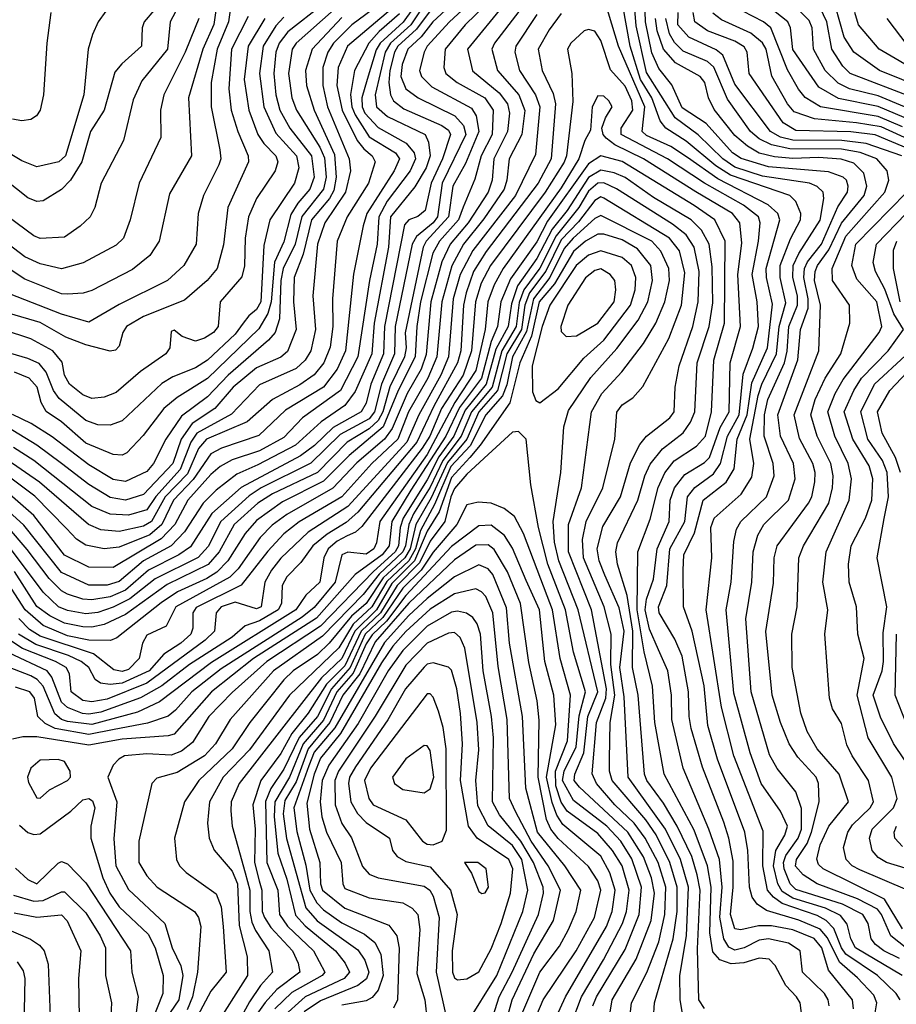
# Model space of a CAD drawing. Extents: x 501367 to 657802, y 482273 to 547541.
# Tile 271 of 656: x 597558 to 600434, y 487000 to 490232. Entities that reach past the tile are written whole.
import ezdxf

# ---------------------------------------------------------------- set-up
doc = ezdxf.new("R2010")
doc.units = 0

msp = doc.modelspace()

# ---------------------------------------------------------------- linework, layer by layer
at = {"layer": '0CON20XD'}
for points in [[(600453.6, 487095), (600300.9, 487185), (600285.4, 487215), (600273.2, 487263.2), (600251.1, 487291.1), (600202.6, 487315), (600095, 487348.5), (600060.5, 487370.5), (600045.5, 487395), (600032.1, 487455), (600039.5, 487505), (600068.2, 487555), (600077.8, 487585), (600055, 487633.8), (599991.2, 487725), (599954.6, 487825), (599901.5, 488021.5), (599876.1, 488295), (599892.7, 488385), (599901.6, 488518.4), (599910.2, 488559.8), (599923.9, 488585), (600008.1, 488665), (600034.1, 488735), (600030.2, 488775), (600000.7, 488865), (600002, 488935), (600013.2, 488985), (600067.1, 489105), (600076.2, 489143.8), (600081.5, 489225), (600110.7, 489295), (600110.2, 489325), (600095.5, 489385), (600096.3, 489425), (600115, 489464.4), (600185, 489573.2), (600196.8, 489645), (600194.3, 489665), (600175, 489684.3), (600149.5, 489695), (599995, 489718.4), (599905, 489747.6), (599864.9, 489775), (599784, 489854), (599709, 489909), (599615, 490058.5), (599581.4, 490211.4), (599557.1, 490505)], [(599275, 490437.7), (599027.2, 490135), (599043.9, 490063.9), (599131.2, 489991.2), (599158.8, 489955), (599165.1, 489925), (599158.7, 489865), (599114.4, 489775), (599108.8, 489705), (599095, 489665.3), (599030.3, 489565), (598971.2, 489495), (598943, 489437), (598907.1, 489305), (598892.3, 489132.3), (598875.4, 489085), (598829.3, 489005), (598780.4, 488889.6), (598755.6, 488855), (598665, 488776.6), (598585.5, 488694.5), (598435, 488608.1), (598387.1, 488572.9), (598347.4, 488532.6), (598275, 488429.5), (598248.3, 488401.7), (598070.3, 488305), (598039.1, 488240.9), (597975, 488211.3), (597961.3, 488185), (597950.4, 488135), (597915, 488099), (597895, 488092), (597867.3, 488097.3), (597800.3, 488150.3), (597625, 488208.4), (597590.6, 488230.6), (597555.9, 488265.9)], [(600445, 487150), (600393.3, 487175), (600366, 487196), (600352, 487215), (600342.5, 487265), (600324.4, 487295), (600258.3, 487328.4), (600105, 487376.7), (600086.5, 487395), (600066.7, 487445), (600064.6, 487465), (600071.6, 487488.4), (600112.7, 487545), (600123.7, 487575), (600122.9, 487642.9), (600105, 487697.5), (600044, 487774), (600018.3, 487818.3), (599958.5, 488025), (599940.6, 488265), (599960.2, 488385), (599964.5, 488485), (599980.5, 488539.5), (600000, 488575), (600080.4, 488655), (600102.2, 488725), (600096.8, 488775), (600054.2, 488864.2), (600045.4, 488935), (600111.1, 489115), (600120.6, 489215), (600144.9, 489285.1), (600145.8, 489315), (600130.8, 489385), (600132.8, 489415), (600143, 489437), (600188.8, 489495), (600242.2, 489617.8), (600273.9, 489665), (600276.9, 489685), (600271, 489705), (600259.7, 489715), (600212.3, 489732.3), (600015, 489748.7), (599925, 489776), (599897, 489795), (599810.9, 489890.9), (599732, 489942), (599698.2, 490018.2), (599655, 490071.1), (599632.2, 490122.2), (599611.9, 490225), (599604.7, 490425)], [(599095, 490393.3), (598914.2, 490225), (598875.7, 490175), (598832.2, 490135), (598813.5, 490085), (598809.1, 490045), (598824.9, 490004.9), (598865.3, 489975), (598986.4, 489916.4), (599014.6, 489884.6), (599022.1, 489855), (598944.7, 489695), (598928.7, 489585), (598915, 489564.9), (598860.1, 489519.9), (598846.2, 489495), (598789.8, 489225), (598788.4, 489135), (598745, 489034.8), (598722.3, 488945), (598705, 488921.7), (598609.7, 488870.3), (598514, 488776), (598350.4, 488695), (598311, 488669), (598218.3, 488585), (598177.2, 488502.8), (598143.5, 488466.5), (598003.3, 488396.7), (597919.3, 488330.6), (597865, 488303.4), (597815, 488286), (597775, 488281.3), (597715, 488292.4), (597686.1, 488305), (597635, 488353), (597505, 488526.7)], [(598667.6, 490372.4), (598438.5, 490191.5), (598409.9, 490155), (598398.4, 490125), (598392.3, 490055), (598398.4, 489985), (598411.5, 489935), (598445.1, 489875), (598515.8, 489785), (598524.9, 489715.1), (598510.1, 489675), (598470.9, 489629.1), (598448.3, 489591.7), (598425, 489502.8), (598393.9, 489436.1), (598383, 489305), (598372.6, 489267.4), (598342.8, 489217.2), (598175, 489053.6), (598075, 488991.1), (598031.1, 488955), (597963.7, 488866.3), (597909.9, 488810.1), (597895, 488802.2), (597865, 488804.8), (597775, 488841.5), (597695, 488911.3), (597645.4, 488945.4), (597628.8, 488975), (597616.1, 489025), (597588.9, 489055), (597541.5, 489075)], [(599105, 490351.1), (598968.9, 490225), (598895.7, 490145), (598885.2, 490125), (598870.5, 490065), (598876.7, 490045), (598910.9, 490010.9), (599041, 489941), (599056.1, 489916.1), (599065.1, 489865), (599020.9, 489759.1), (598979.4, 489685), (598965.1, 489584.9), (598892.3, 489505), (598881.6, 489485), (598823.6, 489203.6), (598826.1, 489155), (598821.1, 489125), (598772.9, 489027.1), (598749.8, 488945), (598734, 488916), (598705, 488888.4), (598632.3, 488845), (598535.1, 488744.9), (598387.5, 488675), (598339.2, 488645), (598261.5, 488575), (598212.8, 488485), (598176.4, 488443.6), (598042.4, 488377.6), (597905, 488278.9), (597835, 488246.1), (597795, 488237.4), (597765, 488238.4), (597705, 488251.1), (597656.8, 488275)], [(598210.5, 490325), (598195.2, 490215.2), (598159, 490135), (598112, 489975), (598122.4, 489785), (598050.1, 489659.9), (598015.9, 489505), (597985, 489457.9), (597928.1, 489411.9), (597795, 489342.3), (597766.4, 489333.6), (597715, 489330.2), (597695, 489332.2), (597575, 489379.5), (597463.5, 489453.5)], [(598115.1, 490345), (598052.4, 490225), (598042.8, 490135), (597959.4, 490030.6), (597931.1, 489968.9), (597898.4, 489835), (597826, 489695), (597804.7, 489615), (597790, 489585), (597756.6, 489553.4), (597705, 489518), (597625, 489513.1), (597605, 489521.9), (597520.7, 489585)], [(599265, 490349), (599116, 490155), (599107.2, 490135), (599125.5, 490065), (599196.5, 489985), (599216.1, 489933.9), (599205.4, 489855), (599164.3, 489775), (599157.1, 489705), (599148, 489675), (599081.6, 489578.4), (599014.9, 489495), (598976.2, 489423.8), (598943, 489305), (598927.4, 489125), (598897.4, 489055), (598833.6, 488945), (598798.8, 488855), (598714.2, 488775), (598615, 488665.9), (598475, 488583.3), (598425, 488543.9), (598372.6, 488487.4), (598284.6, 488375.4), (598137.3, 488302.7), (598126.9, 488285), (598126.8, 488235), (598119.5, 488215), (598086.7, 488185), (598031.3, 488148.7), (597983, 488095), (597895, 488054.5), (597855, 488049.2), (597823.8, 488053.8), (597806.2, 488066.2), (597785.5, 488105), (597760.2, 488125), (597718.9, 488145), (597611.1, 488181.1), (597554.9, 488215)], [(600446.6, 487015), (600434.4, 487035), (600372.9, 487095), (600268.8, 487165), (600254.9, 487184.9), (600229.1, 487249.1), (600204.8, 487274.8), (600175, 487291.6), (600060.4, 487330.4), (600031.3, 487351.3), (600011.6, 487375), (599996.1, 487455), (599997.8, 487567.8), (599901.7, 487815), (599860.9, 487975), (599810.3, 488295), (599829.5, 488465), (599825.6, 488565), (599836.6, 488595), (599925.6, 488674.4), (599960.5, 488730.5), (599966.7, 488775), (599954.4, 488855), (599981.6, 488998.4), (599992.9, 489035), (600041.8, 489135), (600050.4, 489225), (600072.4, 489302.4), (600053.4, 489385), (600053.6, 489425), (600087.4, 489512.6), (600120.4, 489575), (600121.3, 489595), (600104.8, 489634.8), (600084.9, 489654.9), (599891, 489721), (599842.4, 489752.4), (599745, 489833.1), (599678.1, 489875), (599660.1, 489900.1), (599632.7, 489975), (599595.2, 490035), (599560.8, 490145), (599525, 490345.6)], [(598029.9, 490300.1), (597967.2, 490225), (597960, 490205), (597958, 490145), (597893.2, 490086.8), (597871, 490059), (597836, 489935), (597790.9, 489865), (597762.3, 489765), (597725.4, 489704.6), (597695, 489674.7), (597635, 489637.2), (597615, 489634.7), (597585, 489646.9), (597434.7, 489765)], [(598895, 490295.1), (598841.3, 490215), (598774.4, 490155), (598756.9, 490125), (598724.9, 489985), (598728.6, 489945), (598765, 489913.3), (598888.8, 489855), (598900.1, 489830.1), (598905.1, 489785.1), (598892.2, 489745), (598855, 489682.7), (598775, 489584.7), (598768.8, 489485), (598721.9, 489235), (598713.7, 489135), (598658.5, 489011.5), (598625, 488965.8), (598547.8, 488912.2), (598463, 488835), (598339.9, 488770.1), (598270.3, 488739.7), (598202.7, 488687.3), (598160.3, 488645), (598099.6, 488550.4), (598055.2, 488505), (597964.6, 488455.4), (597885, 488388), (597845, 488375.6), (597785, 488375.4), (597695, 488417), (597572.1, 488572.1), (597472.6, 488662.6)], [(599124, 490316), (599020.3, 490215), (598954.8, 490135), (598949.8, 490075), (598956.6, 490055), (598994.2, 490025), (599084.4, 489975), (599112.2, 489935), (599108.1, 489855), (599072.3, 489785), (599052, 489708), (599013.7, 489616.4), (598998, 489575), (598935.3, 489505), (598914.1, 489465), (598873.1, 489305), (598861.2, 489225), (598855.6, 489125), (598799.7, 489015), (598750.4, 488895), (598638.8, 488801.2), (598555, 488716.6), (598420.4, 488649.6), (598335, 488588.2), (598298, 488545), (598241, 488455), (598205, 488418.3), (598172.6, 488397.4), (598076.6, 488353.4), (598022.1, 488317.9), (597877.1, 488202.9), (597856.2, 488193.8), (597785, 488195.3), (597715, 488209.3), (597635, 488242.9), (597576.2, 488295), (597498.6, 488415)], [(598882.8, 490317.2), (598816.9, 490223.1), (598741.5, 490155), (598727.8, 490132.2), (598698.1, 490035), (598680.8, 489975), (598682.4, 489945), (598690.6, 489925), (598735, 489877.9), (598826.7, 489826.7), (598852.2, 489795), (598856.5, 489775), (598839.9, 489735), (598764.4, 489635.6), (598736.9, 489585), (598731.6, 489495), (598705.8, 489375), (598667.6, 489125), (598610.5, 489015), (598486.1, 488925), (598425, 488860.8), (598345, 488816.3), (598255, 488786.6), (598216.6, 488765), (598185, 488739.2), (598110, 488655), (598067.7, 488575), (598022, 488528), (597865, 488433.3), (597785, 488434.5), (597705, 488474.1), (597604.6, 488604.6), (597508.4, 488688.4)], [(598765, 490302.6), (598647.8, 490215), (598587.4, 490155), (598569.1, 490125), (598553.4, 490075), (598552.7, 490015), (598568, 489945), (598639.6, 489775), (598643.3, 489735), (598627.5, 489665), (598560, 489565), (598535.1, 489495), (598520.2, 489325), (598529.4, 489215), (598514.1, 489145), (598495.5, 489114.5), (598465, 489087.2), (598345, 489032.6), (598253.3, 488936.7), (598139.9, 488875), (598119.3, 488845), (598084.7, 488755), (598005, 488667), (597975, 488623), (597915, 488605.1), (597855, 488608.4), (597795, 488633.9), (597605, 488784.9), (597537.9, 488827.9)], [(598253.4, 490295), (598243.9, 490225), (598206.2, 490135), (598186.6, 490025), (598186.5, 489945), (598215.3, 489804.7)], [(600364.1, 486965), (600370.6, 487005), (600360.5, 487030.5), (600307.4, 487087.4), (600247.9, 487137.9), (600208.3, 487218.3), (600185, 487246.6), (600115, 487276.4), (600008.1, 487308.1), (599978.4, 487328.4), (599961.4, 487351.4), (599952.4, 487385), (599947.2, 487505), (599937.4, 487565), (599848, 487805), (599816.6, 487915), (599804.3, 488045), (599764.2, 488224.2), (599736, 488305), (599735.2, 488425.2), (599737.2, 488475), (599772.7, 488547.3), (599800.7, 488655), (599876, 488714), (599902.6, 488757.4), (599912.4, 488855), (599945.4, 488934.6), (599960.5, 489039.5), (600011.6, 489155), (600028, 489298), (600008.4, 489385), (600007.3, 489415), (600052.8, 489575), (600045.5, 489595.5), (600013.6, 489623.6), (599849.4, 489709.4), (599749.6, 489779.6), (599695, 489815.3), (599615, 489851.8), (599600.7, 489865), (599609.1, 489945), (599522.5, 490145), (599479.4, 490289.4)], [(597840.6, 490259.4), (597815.4, 490225), (597797.6, 490182.4), (597782.7, 490135), (597768.9, 489985), (597708.6, 489785), (597686.9, 489765), (597615, 489748.6), (597565, 489768.4), (597420, 489855)], [(598775, 490264), (598633.9, 490145), (598602.8, 490075), (598598.8, 490015), (598616.1, 489935), (598665.2, 489835.2), (598687.2, 489807.2), (598715.2, 489785), (598724.8, 489765), (598702.4, 489695), (598633.3, 489585), (598599.5, 489505), (598584.2, 489315), (598585.7, 489225), (598576.8, 489156.8), (598556.6, 489105), (598525, 489066.2), (598477.1, 489032.9), (598387.8, 488985), (598305, 488912), (598171.1, 488855), (598145, 488824.4), (598108.7, 488741.3), (598036, 488666), (597991.1, 488585), (597965, 488569.5), (597885, 488552), (597825, 488557.6), (597784.5, 488574.5), (597623.8, 488713.8), (597517.5, 488787.5)], [(598915, 490273.5), (598860.1, 490199.9), (598799.3, 490145), (598788, 490125), (598772.9, 490065), (598769.9, 490025), (598774.6, 489985), (598785, 489965.2), (598819.2, 489939.2), (598943.8, 489883.8), (598965, 489869.4), (598972.3, 489855), (598945.7, 489775), (598908.1, 489695), (598888.4, 489605), (598865, 489585.2), (598834.6, 489575), (598821.4, 489558.6), (598755.4, 489225), (598752.1, 489135), (598710.5, 489035), (598695, 488972.5), (598678.8, 488945), (598586.4, 488893.6), (598525.9, 488834.1), (598480.1, 488799.9), (598285, 488696.2), (598189, 488611), (598118.4, 488501.6), (598080.4, 488475), (597980.8, 488425), (597905, 488358.8), (597855, 488337.6), (597795, 488327.2), (597765, 488329.8), (597715, 488345.7), (597695, 488356.6), (597655, 488397.7), (597582.7, 488492.7), (597518, 488568)], [(597660.4, 490255), (597647.1, 490155), (597636.2, 489985), (597625.3, 489934.7), (597613.6, 489916.4), (597595, 489904.2), (597565, 489900), (597534.7, 489904.7)], [(598589.7, 490265), (598465.9, 490155), (598452.2, 490135), (598440.5, 490055), (598451.3, 489975), (598466.7, 489935), (598543.2, 489813.2), (598558.4, 489778.4), (598563.4, 489715), (598555, 489675.7), (598483.9, 489586.1), (598462.4, 489495), (598422.7, 489415), (598415.3, 489375), (598410.7, 489249.3), (598397, 489205), (598375, 489179.4), (598241.8, 489065), (598175, 488993.7), (598089.7, 488930.3), (598037.6, 488855), (597997.2, 488775), (597975, 488748.7), (597905, 488715.9), (597865, 488722.5), (597785, 488770.5), (597665, 488862.8), (597596.3, 488906.3), (597535, 488935.7)], [(600452.5, 489785), (600335.5, 489825.5), (600255.3, 489835.3), (600095, 489835.8), (600055, 489846), (600021.4, 489865), (599905, 490020), (599865.6, 490115.6), (599843, 490133), (599754.2, 490174.2), (599717.6, 490215), (599718.5, 490255)], [(600475, 489807.7), (600365, 489853.8), (600285, 489863.7), (600105, 489867.5), (600063.5, 489893.5), (599951.5, 490055), (599944.8, 490125), (599935, 490142.7), (599905, 490160.8), (599815, 490195.1), (599773, 490225), (599767.6, 490255)], [(600455, 489880.3), (600375, 489914.3), (600185.4, 489945), (600135.9, 489975.9), (600113.1, 490003.1), (600077.2, 490067.2), (600022.3, 490205), (599998.8, 490225), (599897.3, 490277.3)], [(600460.8, 489910.8), (600375, 489946.1), (600245, 489972.9), (600179.9, 490009.9), (600095, 490134.2), (600087.1, 490205), (600078.1, 490225), (600037.1, 490257.1)], [(600461.4, 489945), (600375, 489981.2), (600281.3, 490005), (600243.6, 490023.6), (600200.8, 490065), (600162.3, 490135), (600158, 490205), (600149.1, 490229.1), (600112.3, 490265)], [(600494.3, 489974.3), (600283, 490055), (600258.5, 490078.5), (600223.4, 490135), (600207, 490225), (600185, 490270)], [(600525.9, 490005.9), (600379.3, 490065), (600295, 490125.2), (600263.9, 490173.9), (600235.1, 490275.1)], [(600514.8, 490055), (600378.1, 490135), (600310.7, 490215), (600298.8, 490255)], [(598425, 490239.7), (598398.4, 490211.6), (598357.7, 490145), (598345.4, 490054.6), (598359.4, 489945), (598399.1, 489859.1), (598466.7, 489785), (598473.7, 489745), (598459.5, 489695), (598379.4, 489575), (598359.1, 489490.9), (598349.2, 489305), (598335, 489280), (598309.9, 489260.1), (598291.2, 489235), (598265, 489199.2), (598175, 489113.9), (598135, 489088.8), (598060.8, 489059.2), (598025, 489037), (597895, 488915.3), (597855, 488900.7), (597815, 488901.6), (597775, 488915.9), (597688.2, 488988.2), (597669.4, 489015), (597645, 489075.2), (597622.5, 489102.6), (597585, 489119.5), (597472.6, 489152.6)], [(598146.1, 490235), (598133.6, 490206.4), (598101.1, 490125), (598031.7, 489985), (598020.5, 489935), (598021.2, 489845), (597950.8, 489695), (597921.1, 489575), (597899.3, 489515), (597875, 489491.6), (597766.4, 489433.6), (597695, 489413.4), (597625, 489430), (597575, 489453), (597485, 489521.1)], [(598362.6, 490235), (598308.2, 490145), (598295.1, 490034.9), (598309.7, 489935), (598340, 489855), (598359.8, 489825), (598398.7, 489785), (598404.8, 489765), (598396.2, 489735), (598335, 489644.6), (598309.5, 489585), (598298.3, 489515), (598296.2, 489423.8), (598287.7, 489387.7), (598216.2, 489305), (598209.1, 489225), (598193.8, 489205), (598165, 489186.6), (598135, 489176.6), (598091.4, 489191.4), (598065, 489212), (598055, 489208), (598051.1, 489155), (598038.2, 489135), (597955, 489077.1), (597875, 489008.4), (597835, 488992.5), (597795, 488988.7), (597765, 489000.2), (597721.8, 489035), (597705, 489064.3), (597697.9, 489107.9), (597666.9, 489145), (597595, 489183.8), (597505, 489214.1)], [(599255, 490248.4), (599186, 490145), (599183.3, 490125), (599198.1, 490065), (599251.2, 489985), (599265.4, 489945), (599250.4, 489789.6), (599184.6, 489655), (599045, 489474.2), (599003.4, 489395), (598980.2, 489315), (598965.1, 489124.9), (598940.1, 489065), (598867.5, 488935), (598828.4, 488845), (598635, 488633.7), (598505, 488549.4), (598415, 488464.4), (598384, 488425), (598362.4, 488385), (598351, 488305), (598335, 488297.7), (598265, 488320.3), (598219.3, 488305), (598202.8, 488285), (598197.6, 488225), (598167.2, 488195), (597975, 488053.8), (597845, 488001.6), (597795, 487992.3), (597765, 487997.5), (597727, 488025), (597721.6, 488085), (597711, 488105), (597675.7, 488125), (597568, 488168), (597513.4, 488203.4)], [(599335, 490251.6), (599295, 490198), (599259.6, 490135), (599273.1, 490065), (599308.8, 489988.8), (599316.6, 489955), (599301.9, 489775), (599259.5, 489695), (599089, 489471), (599047.3, 489405), (599022.8, 489335), (599014.3, 489295), (599006, 489145), (598994.5, 489105.5), (598916.8, 488963.2), (598861, 488845), (598667.7, 488615), (598629.1, 488580.9), (598567.3, 488542.7), (598520.5, 488505), (598480.3, 488449.7), (598435, 488402.5), (598419.8, 488375), (598417.5, 488315), (598406.6, 488295), (598345, 488258.2), (598297.9, 488242.1), (598255.9, 488205), (598209.5, 488175), (598115.1, 488114.9), (598024.9, 488045.1), (597954.2, 488005.8), (597825, 487958.9), (597785, 487951.8), (597764.6, 487954.6), (597715, 487974.6), (597695, 487991.5), (597663.4, 488073.4), (597648.2, 488095), (597523.1, 488153.1)], [(598308, 490242), (598253.2, 490135), (598244, 490005), (598252.4, 489935), (598274.2, 489864.1), (598308.3, 489785), (598308.9, 489765), (598241.6, 489615), (598226.9, 489493.1), (598205.8, 489415), (598173.6, 489375), (598099, 489311), (597965, 489257), (597909.1, 489225), (597896.7, 489205), (597885, 489160), (597873.2, 489146.8), (597855, 489143.5), (597775, 489164.1), (597710.1, 489190.1), (597625, 489237.2), (597525, 489267)], [(598615, 490238.9), (598517.9, 490135), (598496.3, 490065), (598498.9, 490015), (598524.1, 489935), (598590.9, 489789.1), (598596.7, 489715), (598589, 489671), (598575.3, 489644.7), (598515.7, 489575), (598488.5, 489461.5), (598458.8, 489385), (598456.5, 489305), (598464.9, 489215.2), (598437.5, 489142.5), (598415, 489123.8), (598335, 489088.9), (598258.6, 489025), (598199.1, 488955), (598124.3, 488905.7), (598088.2, 488855), (598060.9, 488775), (597965, 488673.3), (597905, 488654.6), (597855, 488663.4), (597785, 488706.1), (597695.1, 488775.1)], [(598805, 490250.5), (598737.4, 490192.6), (598704.2, 490155), (598656.3, 490065), (598644.1, 489985.9), (598648.5, 489945), (598658.9, 489918.9), (598705, 489846.8), (598791, 489795), (598804.8, 489775), (598787.1, 489735), (598697.3, 489595), (598685.7, 489555)], [(600521.3, 487141.3), (600416.5, 487225), (600386, 487295), (600372.3, 487312.3), (600306.7, 487346.7), (600175.1, 487395.1), (600129.3, 487425), (600103.7, 487453.7), (600106.9, 487475), (600142.4, 487527.6), (600156.5, 487565), (600181.1, 487665), (600179.1, 487725), (600171.7, 487745), (600111.3, 487811.3), (600083.1, 487855), (600054.1, 487925), (600026.7, 488015), (600006.3, 488223.7), (600031.7, 488381.7), (600033.3, 488465), (600043.2, 488505), (600146.6, 488645), (600156.8, 488665), (600166.9, 488715), (600167.8, 488745), (600160.5, 488775), (600117.1, 488857.1), (600099.2, 488935), (600180.3, 489145), (600185.9, 489295), (600166.4, 489375), (600168.2, 489405), (600176, 489425), (600213.5, 489476.5), (600255, 489564.2), (600328.6, 489655), (600338.1, 489685), (600327.9, 489727.9), (600295, 489760.2), (600253.9, 489773.9), (600179.4, 489779.4), (600095, 489776.3), (600035, 489781.5), (599985, 489793.5), (599945.9, 489815.9), (599905, 489851.8), (599837.1, 489937.1), (599818.4, 489975), (599806.2, 490025), (599790.9, 490045), (599709.9, 490089.9), (599671, 490135), (599650.2, 490195), (599644.1, 490235)], [(600455, 487247.6), (600396.2, 487345), (600194.9, 487444.9), (600178.8, 487458.8), (600173.6, 487476.4), (600185, 487523.8), (600213.4, 487585), (600277.8, 487665), (600246.5, 487755), (600175, 487838.8), (600142.2, 487895), (600120.8, 487955), (600093.2, 488105), (600091.6, 488215), (600109.2, 488305), (600115.2, 488465), (600130.4, 488505), (600212.7, 488645), (600224.9, 488695.1), (600227.6, 488735), (600220.1, 488775), (600175.1, 488865), (600154, 488935), (600168.7, 488985), (600201.5, 489055), (600252.3, 489135), (600282.5, 489235), (600281.2, 489295), (600224.8, 489375), (600223.9, 489415), (600268.7, 489521.3), (600396.8, 489665), (600410.2, 489705), (600404.8, 489735), (600370.5, 489775), (600316, 489796), (600255, 489806.5), (600085, 489807.7), (600025, 489820.8), (599985, 489840.5), (599955.8, 489865), (599880.2, 489970.2), (599836.2, 490076.2), (599815, 490093.9), (599735, 490128.6), (599706.9, 490156.9), (599690.4, 490185), (599677.8, 490235)], [(600525.5, 489815.5), (600385, 489880.4), (600303.5, 489893.5), (600166.3, 489906.4), (600099.4, 489929.4), (600077.8, 489955), (600026.2, 490046.2), (600007.1, 490135), (599996, 490156), (599957.4, 490187.4), (599861, 490231), (599833, 490253)], [(600472.9, 490145), (600404.7, 490235)], [(600294.4, 486985), (600290.8, 487015), (600211.6, 487111.6), (600190.6, 487185), (600165, 487215.6), (600095, 487244.5), (600025, 487257.2), (599982.6, 487257.4), (599924, 487244), (599905, 487247.5), (599890, 487295), (599899.2, 487385), (599899.3, 487469.3), (599885.4, 487545), (599868.1, 487598.1), (599798.8, 487778.8), (599761.7, 487905), (599754.6, 487945), (599753.1, 488025), (599732.1, 488142.1), (599708, 488198), (599656.2, 488285), (599653.7, 488305), (599681.7, 488375), (599691.8, 488495), (599740.8, 488585), (599749, 488665), (599773.4, 488696.6), (599835, 488740.8), (599857.4, 488775), (599880.4, 488865), (599918.5, 488935), (599931.9, 489068.1), (599963.4, 489153.4), (599982, 489225), (599977.8, 489305), (599961.1, 489395), (599982.4, 489505), (599988, 489565), (599982, 489585), (599933.2, 489623.2), (599805, 489695.3), (599683.6, 489775), (599531.4, 489855), (599531.4, 489875), (599570.3, 489935), (599566.8, 489965), (599545, 490012.8), (599496.9, 490066.9), (599465, 490163.5), (599445, 490193.8), (599425, 490199.6), (599410.6, 490195), (599366.1, 490155), (599356, 490135), (599369.5, 490055), (599373.3, 489963.3), (599352.6, 489785), (599345, 489764.3), (599282.2, 489665), (599102.5, 489425), (599072.8, 489367.2), (599053.9, 489305), (599041.2, 489145), (599012.9, 489065), (598942.7, 488955), (598903.8, 488865), (598879.3, 488825), (598681.4, 488568.6), (598660.3, 488549.7), (598632.9, 488537.1), (598599.5, 488520.5), (598570.8, 488495), (598556.5, 488465), (598543.1, 488385), (598497.5, 488342.5), (598464, 488295), (598187.8, 488122.2), (598017.5, 487992.5), (597945, 487958.4), (597795, 487918), (597715, 487928.4), (597695, 487935.1), (597673.8, 487953.8), (597635, 488044.5), (597616.1, 488066.1), (597595, 488078.6), (597405, 488150.9)], [(600214.4, 486995), (600210.8, 487015), (600198.4, 487035), (600126.3, 487105), (600119.4, 487175), (600081.1, 487201.1), (600015, 487215.1), (599985, 487210.1), (599935, 487184.9), (599905, 487177.2), (599885, 487187.5), (599868.7, 487215), (599856, 487286), (599862.6, 487385), (599854.2, 487475), (599819.9, 487575), (599735.2, 487774.8), (599698.4, 487935), (599696.9, 488015), (599684.9, 488094.9), (599653.9, 488163.9), (599625, 488231.3), (599610.4, 488295), (599615, 488330), (599637.3, 488395), (599649.8, 488495), (599689.6, 488585), (599692.8, 488655), (599707, 488695), (599740.9, 488739.1), (599805, 488778.6), (599821.3, 488795), (599857, 488893), (599885.9, 488945), (599889.3, 489105), (599923.6, 489225), (599914, 489395), (599927.9, 489497.9), (599920.7, 489565), (599897.1, 489595), (599776.5, 489666.5), (599604.5, 489774.5), (599511, 489821), (599482.7, 489842.7), (599473, 489855), (599468.7, 489875), (599480.3, 489909.7), (599502.1, 489945), (599491.8, 489965), (599475, 489980.4), (599455, 489981.5), (599436.1, 489945), (599430.9, 489869.1), (599412.6, 489835), (599393.2, 489775), (599335, 489679.6), (599144.4, 489415), (599115, 489361.7), (599094.1, 489305), (599085.1, 489215.1), (599055, 489080.2), (598986, 488975), (598895, 488804.1), (598739.8, 488585), (598728.7, 488515), (598719.9, 488495), (598695, 488476.9), (598635, 488483.6), (598615, 488474.7), (598592.9, 488385), (598525, 488302), (598485, 488270.6), (598219.2, 488100.8), (598122.7, 488025), (598069.5, 487965), (598045, 487945.8), (597977.3, 487922.7), (597868.5, 487901.5), (597785, 487885.5), (597675.1, 487905.1), (597642, 487922), (597617.5, 487945), (597606.8, 488005), (597591.9, 488025), (597545, 488041.3)], [(598215.3, 489804.7), (598218, 489775), (598212, 489755), (598161.8, 489655), (598143.7, 489595), (598136.9, 489495), (598097.2, 489425), (598043.8, 489375), (597885, 489296.5), (597785, 489238.8), (597695, 489265.5), (597525, 489331.7)], [(600125.7, 486955), (600118.8, 487005), (600107.4, 487025), (600071.5, 487061.5), (600037.5, 487127.5), (600017.7, 487147.7), (599985, 487151.7), (599933.7, 487136.3), (599892.8, 487132.8), (599855.8, 487145.8), (599832.6, 487172.6), (599822.2, 487235), (599827.4, 487385), (599814.9, 487455), (599771, 487571), (599672.8, 487755), (599642, 487925), (599634.6, 488044.6), (599607, 488157), (599583.9, 488295), (599586.5, 488485), (599627.4, 488592.6), (599653.5, 488696.5), (599675.5, 488744.5), (599706.1, 488783.9), (599778.4, 488831.6), (599808, 488865), (599828.5, 488945), (599836, 489114), (599871.3, 489235), (599873.5, 489505), (599839.6, 489575), (599771.6, 489621.6), (599535, 489766.5), (599465, 489784.6), (599425, 489758.3), (599290.2, 489569.8), (599255, 489502.7), (599169.2, 489380.8), (599137.3, 489305), (599125.7, 489225), (599104.9, 489174.9), (599073.2, 489055), (599001.6, 488958.4), (598957, 488865), (598842.1, 488687.9), (598779.6, 488585), (598771.1, 488505), (598748.1, 488475), (598659.2, 488410.8), (598532.3, 488267.7), (598325.7, 488135), (598187.5, 488025), (598065, 487887), (598045, 487880.8), (597895, 487870.1), (597785, 487850.5), (597615, 487878.2), (597568.1, 487878.1), (597535, 487870)], [(599805, 486986.6), (599786.5, 487015), (599782.5, 487182.5), (599790.6, 487375), (599781.2, 487425), (599763.8, 487485), (599715.1, 487585), (599670.5, 487660.5), (599616.4, 487735), (599608.6, 487755), (599587.3, 488015), (599568.6, 488105), (599569.6, 488225), (599551.2, 488341.2), (599519.9, 488445), (599513.9, 488485), (599519.5, 488515), (599585.9, 488654.1), (599609.4, 488735), (599626.9, 488773.1), (599667.4, 488822.6), (599735, 488875.8), (599759.3, 488910.7), (599773.4, 488945), (599781.1, 489105), (599820.3, 489225), (599832.3, 489302.3), (599830.2, 489420.2), (599820.5, 489495), (599795, 489540.2), (599761.2, 489575), (599638.1, 489648.1), (599545, 489713.6), (599508.4, 489728.4), (599465, 489737.8), (599425, 489713.6), (599354.7, 489605.3), (599305.7, 489544.3), (599255, 489448.2), (599192.1, 489357.9), (599171.4, 489298.6), (599161.1, 489225), (599120.6, 489150.6), (599089.1, 489035), (599020.3, 488949.7), (598982.4, 488865), (598933.7, 488796.3), (598895, 488720.9), (598817, 488595), (598806.9, 488565), (598801, 488505), (598789.9, 488485), (598719.1, 488420.9), (598545, 488241.2), (598369.4, 488125), (598255, 488023.8), (598179.3, 487945), (598125, 487859), (598088.7, 487831.3), (598055, 487818), (597975, 487822), (597902.5, 487815), (597883.1, 487805), (597864.5, 487785), (597847.9, 487745), (597876.7, 487665), (597867.4, 487542.6), (597873.3, 487455), (597915, 487376.9), (598034.3, 487265), (598058.3, 487185), (598086.8, 487126.8), (598093.4, 487095), (598080.9, 487015), (598037.7, 486952.3)], [(599735.6, 486955.6), (599725.8, 487015.8), (599724.3, 487094.3), (599745.9, 487225), (599752.7, 487385), (599726.3, 487475), (599677.2, 487575), (599554.6, 487745), (599541.3, 488008.7), (599526.9, 488105), (599541.4, 488225), (599525, 488300.7), (599478.4, 488408.4), (599460.1, 488455), (599453.3, 488495), (599472.1, 488567.9), (599529.7, 488665), (599562.5, 488777.5), (599593.2, 488836.8), (599614.9, 488865.1), (599691.6, 488925), (599706, 488945), (599709, 489025), (599722.2, 489095), (599766.5, 489225), (599784.9, 489305), (599787.3, 489405), (599771, 489485), (599745.2, 489525.2), (599700.7, 489560.7), (599516.5, 489676.5), (599475, 489695.8), (599455, 489695.1), (599425, 489668.2), (599393.3, 489615), (599318.3, 489521.7), (599265, 489416), (599211.9, 489345), (599196.9, 489303.1), (599187.5, 489225), (599139.7, 489145), (599108, 489025), (599040.3, 488945), (599006.9, 488865), (598946.4, 488785), (598905, 488697.8), (598850.4, 488609.6), (598834.8, 488575), (598824.1, 488505), (598815, 488485.1), (598738.2, 488411.8), (598685, 488345.5), (598551.8, 488208.2), (598391.4, 488095), (598249.2, 487935), (598200.5, 487855), (598164.8, 487815), (598075, 487760.8), (598008.3, 487741.7), (597991.5, 487725), (597949.5, 487535), (597949.3, 487465), (597975, 487422), (598009.3, 487385), (598131.6, 487305), (598145.3, 487285), (598152.9, 487255), (598141.8, 487105), (598125.3, 487025), (598107.6, 486982.4)], [(599637.5, 486955), (599641.5, 487005), (599702.9, 487215), (599715.3, 487305), (599716, 487385), (599691.8, 487465), (599646.1, 487556.1), (599612.5, 487605), (599502.4, 487735), (599493.4, 487765), (599493.1, 487805), (599496.2, 487925), (599511, 488015), (599498.1, 488115), (599499.3, 488215), (599476, 488305), (599408.4, 488465), (599404.4, 488525.6), (599417.3, 488585), (599471.2, 488695), (599511.3, 488855), (599517.1, 488942.9), (599535, 488967.1), (599569.5, 488990.5), (599602.7, 489027.3), (599687.6, 489185), (599729.4, 489295), (599740.8, 489400.8), (599722.7, 489472.7), (599690.7, 489515), (599475, 489646.3), (599465, 489649.7), (599445, 489637.8), (599392.2, 489567.8), (599335, 489508.5), (599284.3, 489405.7), (599231.1, 489335), (599215.8, 489295), (599204.3, 489215), (599156.9, 489135), (599125.9, 489015), (599064.5, 488945), (599025.6, 488855), (598961.6, 488778.4), (598908, 488662), (598857.9, 488575), (598839.1, 488495), (598822.5, 488465), (598750.8, 488399.2), (598695, 488315.3), (598646.6, 488273.4), (598574.2, 488185.8), (598535, 488148.5), (598455.9, 488095), (598425.1, 488064.9), (598313.8, 487925), (598255, 487838.3), (598146, 487735), (598099.1, 487665), (598066.5, 487545), (598072.3, 487475), (598082.3, 487455), (598105, 487432.3), (598202.5, 487362.5), (598219.4, 487319.4), (598225.7, 487255), (598235.3, 487105), (598185, 487043.3), (598107.2, 486895)], [(600471.5, 487375), (600315, 487440.9), (600289.2, 487455), (600269.5, 487475), (600261.5, 487515), (600275.2, 487565), (600291, 487589), (600348.7, 487645), (600360, 487665), (600343.5, 487735), (600289.3, 487815), (600271.7, 487851.7), (600255, 487922), (600225, 487970), (600215.3, 488005.3), (600200.3, 488215), (600209.8, 488295), (600193.9, 488385), (600204.8, 488484.8), (600279.3, 488655), (600287.2, 488725), (600276.4, 488775), (600232.6, 488865), (600209.6, 488945), (600233.7, 489005), (600259.9, 489050.1), (600378.5, 489205), (600387.2, 489225), (600370.9, 489305), (600305, 489380.3), (600288.2, 489425), (600301.7, 489495), (600468.8, 489665)], [(599562.6, 486975), (599566.2, 487005), (599615.7, 487104.3), (599655.3, 487204.7), (599675.1, 487294.9), (599678.6, 487385), (599653.4, 487465), (599610.4, 487545), (599574.3, 487594.3), (599511.4, 487655), (599451.3, 487725), (599436.9, 487756.9), (599450.5, 487925), (599481.1, 488005), (599483.3, 488035), (599434, 488295), (599359.2, 488485), (599358.8, 488575), (599401.8, 488695), (599434.4, 488945), (599468.4, 489005), (599534.1, 489075.9), (599605, 489168.6), (599645, 489235.9), (599674.9, 489305), (599690.3, 489375), (599688.2, 489415), (599661.7, 489471.7), (599632.5, 489505), (599465, 489589.1), (599445, 489579.1), (599374.7, 489515), (599345, 489480.1), (599297.5, 489385), (599243.6, 489315), (599221.6, 489208.4), (599175.5, 489125), (599156.4, 489033.6), (599142.8, 488997.2), (599088.1, 488935), (599036.7, 488833.3), (598973.3, 488765), (598919.6, 488640.4), (598873.2, 488555), (598856.6, 488495), (598834.8, 488455.2), (598762.5, 488387.5), (598714.1, 488305), (598652, 488248), (598605, 488170.4), (598443.9, 488015), (598311.9, 487835), (598225.5, 487745), (598180.7, 487665), (598174.8, 487595), (598179.7, 487545), (598196.4, 487506.4), (598255, 487436.8), (598273.3, 487395), (598278.5, 487258.5), (598304.4, 487155.6), (598305.8, 487095), (598192.6, 486917.4)], [(600525, 487427.8), (600401.8, 487465), (600375, 487481.9), (600355.2, 487505.2), (600346, 487545), (600355.6, 487575), (600424.9, 487645.1), (600436.8, 487675), (600419.3, 487745), (600342, 487875), (600305.9, 488015), (600328.9, 488135), (600308.7, 488215), (600303.7, 488305), (600280, 488385), (600277.5, 488445), (600286.9, 488505), (600333.1, 488595), (600354.5, 488655), (600357.5, 488725), (600345, 488767.1), (600291.7, 488855), (600263.2, 488945), (600295.1, 489014.9), (600320.8, 489055), (600407.5, 489145), (600457.9, 489215), (600426.1, 489266.1), (600397, 489347), (600366.2, 489405), (600358.8, 489435), (600369.8, 489495), (600467.3, 489595)], [(598685.7, 489555), (598653.8, 489396.2), (598627.5, 489145), (598600.4, 489085), (598555, 489025.8), (598430, 488950), (598343, 488867), (598220.4, 488825), (598185, 488806.9), (598127.9, 488722.1), (598062.8, 488655), (598024.9, 488575.1), (597985, 488540.9), (597885, 488500.5), (597835, 488495.2), (597775, 488507), (597745, 488527), (597711.4, 488561.4), (597607.8, 488667.8), (597525, 488730)], [(599482.2, 486895), (599502.7, 487015), (599581.3, 487148.7), (599630.2, 487275), (599641.1, 487365), (599630.9, 487415), (599605, 487484.4), (599553.5, 487565), (599395, 487712.8), (599377.9, 487735), (599380.1, 487755), (599409.4, 487825), (599422.6, 487945), (599454.9, 488025), (599390.8, 488295), (599326.7, 488455), (599313.5, 488516.5), (599308.5, 488585), (599334.3, 488745), (599343.4, 488895), (599359.4, 488949.4), (599432.7, 489057.3), (599517.8, 489152.2), (599587.9, 489245), (599618.7, 489305), (599635.1, 489375), (599629.3, 489425), (599585, 489479), (599535, 489509.2), (599475, 489527.5), (599455, 489528), (599415, 489504.9), (599375, 489470.4), (599313, 489365), (599263.2, 489305), (599237.5, 489192.5), (599199.8, 489105), (599166.3, 488973.7), (599069.5, 488835), (599035, 488795.1), (598975, 488729.5), (598934.2, 488615.8), (598895, 488553.1), (598854.2, 488455), (598778.9, 488381.1), (598728.8, 488295), (598657.7, 488225), (598615, 488134.9), (598548.9, 488071.1), (598278.8, 487725), (598252.6, 487665), (598251, 487635), (598256, 487585), (598298.2, 487431.9), (598313.3, 487375), (598313.1, 487305), (598319.8, 487269.8), (598331.7, 487241.7), (598376, 487175), (598387.8, 487105), (598348.3, 487061.7), (598311.9, 487008.1), (598255, 486903.9)], [(600447.5, 489305), (600424.8, 489415), (600425.1, 489474.9), (600436.1, 489505)], [(599265, 488973.8), (599325, 489020.3), (599409.2, 489120.7), (599475, 489179.8), (599562.7, 489295), (599577.5, 489345), (599580.4, 489385), (599565.5, 489425), (599535, 489451.4), (599465, 489473), (599425, 489458.8), (599384.4, 489425), (599298, 489295), (599272.2, 489225), (599240.2, 489095), (599240.6, 489010.6), (599251.3, 488981.3), (599265, 488973.8)], [(599351.3, 489191.3), (599385, 489193.8), (599455, 489235.2), (599508.7, 489305), (599514.8, 489344.8), (599510.8, 489375), (599495.4, 489395.4), (599465, 489413.9), (599445, 489408.3), (599415, 489384.8), (599356.5, 489295), (599334, 489225), (599335, 489208), (599351.3, 489191.3)], [(600499.1, 487745), (600425.8, 487855.9), (600382.8, 487942.8), (600358.5, 488015), (600388.5, 488095), (600392.7, 488125), (600391.1, 488218.9), (600403.7, 488305), (600371.7, 488465), (600395, 488594.4), (600408.4, 488665), (600404.4, 488745), (600389.4, 488785), (600341.1, 488855), (600317.9, 488945), (600362.5, 489035), (600465, 489129.8)], [(600447.9, 488745), (600432.2, 488795), (600388.4, 488875), (600372.9, 488945), (600413, 489015), (600527.1, 489135)], [(597695.1, 488775.1), (597615, 488834.6), (597496.8, 488906.8)], [(599438.7, 486995), (599451, 487025), (599545, 487180.2), (599591.2, 487295), (599598.7, 487385), (599567.1, 487477.1), (599530.7, 487535), (599484.4, 487585), (599375, 487668.4), (599339, 487735), (599344.9, 487765.1), (599383.8, 487845), (599393.5, 487946.5), (599414.4, 488025), (599375.9, 488155.9), (599348.7, 488295), (599290.9, 488445), (599260.4, 488565), (599235.4, 488705), (599220.5, 488855), (599195, 488880.4), (599175, 488877.8), (599095.7, 488804.3), (599025, 488740), (598985, 488692.8), (598972.6, 488665), (598953.6, 488585), (598905, 488519.5), (598870.6, 488449.4), (598796.9, 488375), (598741.8, 488285), (598678.7, 488225), (598625, 488110.9), (598565, 488050.6), (598505.3, 487955), (598451.4, 487888.6), (598415, 487822.8), (598349.3, 487735), (598323.3, 487655), (598331, 487575), (598328.4, 487465), (598344.1, 487405), (598352.9, 487375), (598354.4, 487305), (598361, 487285), (598381.9, 487251.9), (598453.8, 487175), (598471.9, 487135), (598477.3, 487105), (598401.6, 487048.4), (598363.6, 487006.4), (598321.9, 486948.1)], [(599368.2, 486935), (599401.5, 487025), (599474.1, 487145.9), (599536.3, 487265), (599548.9, 487305), (599557.5, 487375), (599535.1, 487455), (599503.4, 487505), (599455, 487560.3), (599355, 487633.4), (599335, 487663.4), (599317, 487717), (599316.1, 487765), (599355.4, 487865), (599365.4, 488015), (599331.1, 488135), (599306.4, 488295), (599288.9, 488341.1), (599211.7, 488545), (599181.3, 488601.3), (599147.5, 488627.5), (599105, 488644.5), (599062.3, 488647.7), (599025, 488639.2), (598992.8, 488575), (598915, 488483.4), (598875.3, 488424.7), (598815, 488366.1), (598750.1, 488269.9), (598692.3, 488215), (598642.8, 488105), (598580.9, 488035), (598535.7, 487945), (598474.8, 487875.2), (598425, 487772.2), (598381.9, 487708.1), (598365.3, 487665.3), (598369.7, 487465), (598405.8, 487375), (598410.7, 487295), (598436.9, 487256.9), (598522.1, 487175), (598559.1, 487105), (598550.7, 487095), (598451.7, 487038.3), (598395.4, 486984.6)], [(599302.2, 486922.2), (599348.7, 487025), (599483.2, 487255), (599502.3, 487305), (599512.3, 487375), (599495, 487431.2), (599465, 487486.7), (599340.4, 487590.4), (599320.7, 487620.7), (599305, 487662.6), (599287.2, 487745), (599317.5, 487917.5), (599311.1, 488015), (599281.1, 488125), (599263.4, 488295), (599220.4, 488390.4), (599175, 488497.6), (599148.7, 488538.7), (599105, 488572.7), (599065, 488570.3), (598975, 488503), (598825, 488342.1), (598762.2, 488257.8), (598715, 488213.1), (598695, 488183.2), (598653, 488087), (598599.2, 488025), (598555, 487932.3), (598488.9, 487855), (598444.1, 487745.9), (598395.8, 487665), (598393.6, 487615), (598405.8, 487495.8), (598435, 487411.2), (598463.1, 487293.1), (598495, 487257.2), (598594.1, 487175), (598626.3, 487135), (598640.8, 487105), (598623.1, 487085), (598495.3, 487024.7), (598417.3, 486955)], [(599254.9, 486965.1), (599275.5, 487015), (599384.6, 487175), (599444.7, 487284.7), (599464.6, 487375), (599455, 487404.7), (599425, 487451.9), (599324.6, 487544.6), (599301, 487575), (599286.5, 487606.5), (599259.4, 487745), (599262.7, 487932.7), (599256.2, 487996.2), (599228.7, 488121.3), (599201.5, 488315), (599159, 488419), (599115, 488493.1), (599095, 488508.3), (599055, 488506.6), (598985, 488459), (598835, 488316.3), (598725, 488190), (598673.9, 488085), (598618.7, 488015), (598576, 487925), (598505, 487838.9), (598465, 487730.1), (598428.6, 487668.6), (598422.9, 487625), (598433.9, 487543.9), (598496.7, 487316.7), (598534.3, 487274.3), (598668.3, 487178.3), (598690.5, 487145), (598703.8, 487105), (598695.9, 487084.1), (598668.3, 487061.7), (598545, 487011.9), (598491.6, 486975)], [(597656.8, 488275), (597615, 488305.8), (597541, 488421)], [(599209.4, 486975), (599265, 487105.3), (599329.3, 487190.7), (599359.2, 487245), (599384.1, 487305), (599398.9, 487375), (599346.4, 487455), (599256.8, 487565), (599218.9, 487708.9), (599208.1, 487945), (599165.1, 488185), (599155, 488301.1), (599110.3, 488410.3), (599095, 488429.1), (599065, 488441.9), (598985, 488402.7), (598895, 488332.2), (598835, 488276), (598755, 488187.4), (598592.3, 487907.7), (598525, 487827.4), (598506.9, 487783.1), (598457.8, 487645), (598467.2, 487567.2), (598496.8, 487456.8), (598509.9, 487375), (598532.7, 487332.7), (598555, 487310), (598615, 487267.2), (598689.8, 487229.8), (598723.4, 487203.4), (598743.3, 487165), (598750.8, 487095), (598734, 487046), (598715, 487021.9), (598695, 487011.8), (598615, 486997.2)], [(599157.5, 486955), (599174.2, 487015), (599245, 487166.2), (599309.6, 487275), (599332.4, 487375), (599292.4, 487455), (599236.9, 487535), (599185, 487632.3), (599165.7, 487675), (599157.3, 487935), (599128.4, 488108.4), (599111.2, 488285), (599087.9, 488337.9), (599074, 488354), (599055, 488363.5), (598985, 488347.6), (598905, 488296.9), (598825, 488223.3), (598783.1, 488175), (598745, 488120.7), (598610.8, 487889.2), (598545, 487807.7), (598524.2, 487755), (598500.4, 487659.6), (598508.8, 487575), (598542.9, 487465), (598545.5, 487395), (598552, 487375), (598625, 487316), (598769.2, 487259.2), (598795.2, 487225.2), (598803.9, 487183.9), (598797.8, 487015), (598785, 486987.1)], [(599105.9, 486945), (599131.2, 487025), (599174.4, 487105), (599260.1, 487295), (599277.4, 487365), (599276, 487385), (599244.4, 487465), (599202.8, 487535), (599132.4, 487622.4), (599109.6, 487665), (599113.2, 487875), (599106.4, 487945), (599078.6, 488095), (599070.7, 488215), (599059.2, 488249.2), (599045, 488269.7), (599023.8, 488283.9), (598995, 488290.7), (598975, 488287.4), (598895, 488241.4), (598815, 488161.4), (598767.5, 488095), (598668.6, 487921.4), (598573, 487785), (598551.2, 487735), (598544, 487665), (598550.1, 487615), (598565.1, 487565.1), (598613.4, 487465), (598618.1, 487395), (598625, 487380.6), (598705, 487349.5), (598815, 487332.8), (598846, 487316), (598864.7, 487295), (598871.7, 487245), (598861.6, 487101.6), (598888.1, 487015), (598895.6, 486945)], [(599024.7, 486935), (599123.3, 487095), (599209.1, 487305), (599225.4, 487375), (599205.8, 487475), (599175, 487520.8), (599095.7, 487585.7), (599061.5, 487651.5), (599055.4, 487735), (599064.9, 487835), (599059.2, 487925), (599018.6, 488168.6), (599004, 488204), (598985, 488220.6), (598965, 488218.5), (598895, 488185.8), (598825, 488113.2), (598724.8, 487945.2), (598604.4, 487765.6), (598592.7, 487735), (598593.7, 487655), (598615, 487593.3), (598646.5, 487546.5), (598682.7, 487452.7), (598705, 487427.4), (598735, 487414.8), (598885, 487387.5), (598903.7, 487375), (598915, 487355.4), (598934.9, 487285), (598924.6, 487105), (598961.2, 486945)], [(600490.9, 487860.9), (600430.8, 488015), (600435.3, 488214.7)], [(598995, 487080.4), (599025, 487083.4), (599065, 487106.2), (599105, 487182.3), (599137.9, 487265), (599168.3, 487365), (599176.1, 487445), (599163.4, 487475), (599058.9, 487545), (599030.9, 487585), (599004.6, 487735), (599011.6, 487855), (599004.6, 487954.6), (598992.8, 488035), (598975, 488096.4), (598965, 488106.7), (598915, 488120.9), (598895, 488116), (598885, 488106.8), (598823.7, 488035), (598766.4, 487933.6), (598660.3, 487779.7), (598640.4, 487745), (598637.6, 487725), (598644.8, 487665), (598666.3, 487626.3), (598695, 487596.3), (598771.5, 487545), (598781.8, 487505), (598796.7, 487485), (598825, 487469.2), (598905, 487451.1), (598971.4, 487375), (598993.8, 487295), (598977.2, 487175), (598978.9, 487105), (598985, 487086.7), (598995, 487080.4)], [(598915, 487523.6), (598944.7, 487535.3), (598958.3, 487571.7), (598958, 487838), (598948.2, 487908.2), (598932.6, 487962.6), (598915, 488008.2), (598905, 488019.3), (598895, 488019.3), (598708.8, 487775), (598690, 487735), (598704.1, 487675), (598718.4, 487655), (598825.1, 487605.1), (598880, 487535), (598895, 487525.6), (598915, 487523.6)], [(598885, 487694.2), (598905, 487707.6), (598917, 487745), (598905, 487833.1), (598895, 487848.5), (598885, 487849.1), (598825, 487805.4), (598782, 487745), (598788.5, 487725), (598815, 487704.7), (598885, 487694.2)], [(597625, 487676.7), (597655.6, 487704.4), (597715, 487734.7), (597724.5, 487745), (597723.5, 487765), (597705, 487796.9), (597685, 487803.1), (597625, 487801.2), (597594.8, 487775.2), (597584.2, 487745), (597587.6, 487727.6), (597615, 487678.1), (597625, 487676.7)], [(597558.1, 487588.1), (597585, 487563.8), (597605, 487557.5), (597625, 487559.6), (597726.5, 487633.5), (597765, 487670.8), (597785, 487675.2), (597797.4, 487667.4), (597805.2, 487645), (597791.4, 487585), (597792, 487545), (597830.9, 487415), (597854.6, 487365), (597885, 487320.2), (597979.9, 487229.9), (598003, 487185), (598029.2, 487095), (598028, 487035), (597993.2, 486946.8)], [(600455, 487518.1), (600430, 487545), (600427.9, 487565), (600435.2, 487585)], [(597545, 487447.2), (597585, 487410), (597615, 487395.4), (597685, 487462.8), (597695, 487468.2), (597715, 487460.9), (597775, 487398.4), (597921.8, 487175), (597925.8, 487105), (597946.5, 487025), (597923.5, 486835)], [(599075, 487364.2), (599085, 487366), (599096.8, 487385), (599088.9, 487445), (599061.2, 487465), (599017.5, 487465), (599040.5, 487430.5), (599065, 487370), (599075, 487364.2)], [(597537.8, 487357.8), (597605, 487338.1), (597635, 487340.9), (597695, 487369.6), (597705, 487369), (597775, 487299.8), (597822.5, 487225), (597840.3, 487185), (597839.6, 487095), (597859.8, 487005), (597854.3, 486895.7), (597840.7, 486735), (597805, 486631.8), (597782.5, 486567.5), (597768, 486465), (597732.5, 486385), (597719.4, 486260.6), (597685.3, 486185), (597678.4, 486051.6), (597645.3, 485965), (597634.4, 485895), (597611.9, 485815), (597573.6, 485595), (597548.8, 485521.2)], [(597540.5, 487300.5), (597615, 487286.5), (597695, 487293.4), (597713.6, 487273.6), (597758.7, 487175), (597751.8, 487085), (597755.3, 486825), (597746.5, 486763.5), (597702.8, 486605), (597687, 486305), (597649.4, 486185), (597644.5, 486095), (597625.4, 486054.6), (597587.9, 486022.1), (597572.9, 485997.1), (597563.5, 485905), (597548.4, 485865)], [(597505, 487252.6), (597593.6, 487213.6), (597623.8, 487193.8), (597638.6, 487175), (597651.7, 487131.7), (597663.2, 486846.8), (597654, 486794), (597615, 486694.3), (597605.6, 486645), (597625.8, 486385.8), (597624.3, 486295), (597605, 486212.5), (597585, 486178), (597575, 486172), (597516.5, 486226.5)], [(597549.6, 487139.6), (597569.6, 487109.6), (597575.2, 487085), (597569.7, 486825), (597546, 486745)]]:
    msp.add_lwpolyline(points, dxfattribs=at)

doc.saveas('drawing.dxf')
